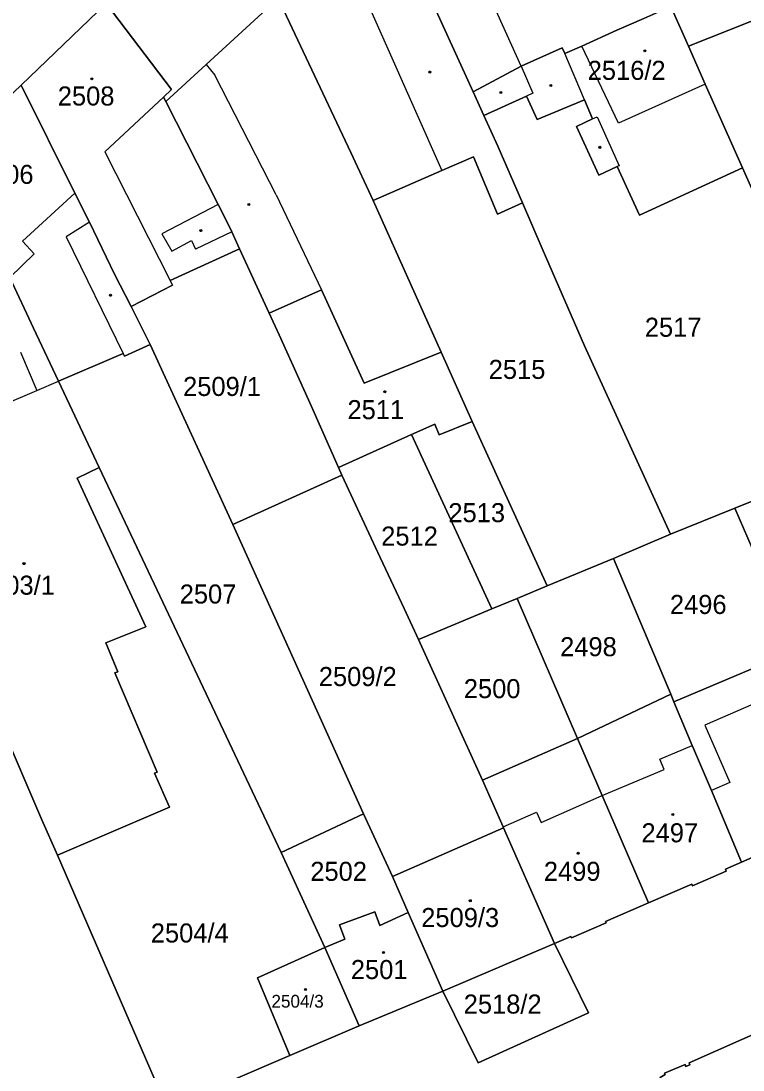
# Model space of a CAD drawing. Extents: x -596233 to -595156, y -1161235 to -1159375.
# Drawn here: x -595851.8 to -595787.4, y -1160565.6 to -1160472 of the extents above; entities that cross this region are included whole.
import ezdxf

# ---------------------------------------------------------------- set-up
doc = ezdxf.new("R2010")
doc.units = 0
for name, color, linetype in [('KN_CAR_KR', 7, 'Continuous'), ('KN_KULTURY', 7, 'Continuous'), ('KN_PARC_CIS_POZ', 7, 'Continuous'), ('KN_PARC_CIS_STAV', 7, 'Continuous'), ('KN_PARC_PLOCHA', 7, 'Continuous'), ('parcely_l', 7, 'Continuous')]:
    doc.layers.add(name, color=color, linetype=linetype)

msp = doc.modelspace()

# ---------------------------------------------------------------- linework, layer by layer
at = {"layer": 'KN_CAR_KR'}
for points in [[(-595807.17, -1160476.08), (-595811.77, -1160465.91)], [(-595821.89, -1160468.14), (-595814.26, -1160485.39)], [(-595835.28, -1160475.92), (-595828.87, -1160470.02)], [(-595798.5, -1160481.17), (-595801.78, -1160474.29)], [(-595801.53, -1160479.07), (-595803.29, -1160474.96)], [(-595835.28, -1160475.92), (-595838.89, -1160479.24)], [(-595835.28, -1160475.92), (-595834.5, -1160476.87)], [(-595807.17, -1160476.08), (-595806.13, -1160478.5)], [(-595829.04, -1160487.56), (-595834.5, -1160476.87)], [(-595790.76, -1160477.67), (-595798.5, -1160481.17)], [(-595844.34, -1160483.71), (-595839.1, -1160478.83)], [(-595806.13, -1160478.5), (-595806.71, -1160478.76)], [(-595800.81, -1160480.79), (-595800.41, -1160480.61)], [(-595800.41, -1160480.61), (-595798.44, -1160484.96)], [(-595844.34, -1160483.71), (-595838.5, -1160495.21)], [(-595798.44, -1160484.96), (-595798.62, -1160485.04)], [(-595846.99, -1160487.41), (-595851.67, -1160491.68)], [(-595829.04, -1160487.56), (-595825.01, -1160496.02)], [(-595834.22, -1160488.41), (-595839.23, -1160491.04)], [(-595845.71, -1160490), (-595847.78, -1160491.29)], [(-595847.78, -1160491.29), (-595842.7, -1160501.71)], [(-595839.23, -1160491.04), (-595838.35, -1160492.58)], [(-595833.01, -1160490.87), (-595836.23, -1160492.4)], [(-595851.67, -1160491.68), (-595850.64, -1160492.83)], [(-595838.35, -1160492.58), (-595836.6, -1160491.63)], [(-595836.6, -1160491.63), (-595836.23, -1160492.4)], [(-595850.64, -1160492.83), (-595852.79, -1160494.94)], [(-595851.84, -1160501.6), (-595850.41, -1160505)], [(-595850.41, -1160505), (-595848.47, -1160504.17)], [(-595863.86, -1160510.74), (-595850.41, -1160505)], [(-595781.48, -1160530.84), (-595790.78, -1160534.88)], [(-595790.78, -1160534.88), (-595788.56, -1160539.98)], [(-595794.81, -1160537.89), (-595791.91, -1160536.67)], [(-595794.42, -1160538.81), (-595794.81, -1160537.89)], [(-595799.95, -1160541.13), (-595794.42, -1160538.81)], [(-595788.56, -1160539.98), (-595790.21, -1160540.7)], [(-595805.4, -1160543.54), (-595799.95, -1160541.13)], [(-595808.78, -1160543.95), (-595805.8, -1160542.63)], [(-595805.8, -1160542.63), (-595805.4, -1160543.54)]]:
    msp.add_lwpolyline(points, dxfattribs=at)
at = {"layer": 'KN_KULTURY'}
for centre, radius in [((-595796.14, -1160474.72), 0.09), ((-595796.14, -1160474.72), 0.0398), ((-595845.49, -1160477.21), 0.09), ((-595845.49, -1160477.21), 0.0398), ((-595815.32, -1160476.6), 0.09), ((-595815.32, -1160476.6), 0.0398), ((-595804.54, -1160477.8), 0.09), ((-595804.54, -1160477.8), 0.0398), ((-595809, -1160478.43), 0.09), ((-595809, -1160478.43), 0.0398), ((-595800.16, -1160483.32), 0.09), ((-595800.16, -1160483.32), 0.0398), ((-595831.47, -1160488.42), 0.09), ((-595831.47, -1160488.42), 0.0398), ((-595835.77, -1160490.75), 0.09), ((-595835.77, -1160490.75), 0.0398), ((-595843.83, -1160496.52), 0.09), ((-595843.83, -1160496.52), 0.0398), ((-595819.34, -1160505.12), 0.09), ((-595819.34, -1160505.12), 0.0398), ((-595851.54, -1160520.46), 0.09), ((-595851.54, -1160520.46), 0.0398), ((-595793.65, -1160542.83), 0.09), ((-595793.65, -1160542.83), 0.0398), ((-595802.1, -1160546.3), 0.09), ((-595802.1, -1160546.3), 0.0398), ((-595811.72, -1160550.53), 0.09), ((-595811.72, -1160550.53), 0.0398), ((-595819.46, -1160555.16), 0.09), ((-595819.46, -1160555.16), 0.0398), ((-595826.42, -1160558.46), 0.09), ((-595826.42, -1160558.46), 0.0398)]:
    msp.add_circle(centre, radius, dxfattribs=at)
at = {"layer": 'KN_PARC_PLOCHA'}
for points in [[(-595793.83, -1160470.75), (-595796.23, -1160471.82), (-595798.63, -1160472.88), (-595801.78, -1160474.29), (-595803.29, -1160474.96), (-595803.52, -1160474.43), (-595807.17, -1160476.08), (-595811.47, -1160478.36), (-595817.12, -1160465.97), (-595819.11, -1160461.5), (-595821.3, -1160456.69), (-595819.9, -1160455.4), (-595823.66, -1160451.32), (-595811.43, -1160439.81), (-595803.85, -1160447.7), (-595803.68, -1160447.88), (-595802.69, -1160450.29), (-595799.86, -1160456.8), (-595798.35, -1160460.26), (-595796.73, -1160464.19), (-595795.91, -1160466.03), (-595794.67, -1160468.86)], [(-595811.47, -1160478.36), (-595810.52, -1160480.49), (-595809.25, -1160483.22), (-595807.06, -1160488.28), (-595809.28, -1160489.27), (-595811.43, -1160484.16), (-595814.26, -1160485.39), (-595820.38, -1160488.06), (-595822.38, -1160483.78), (-595828.87, -1160470.02), (-595829.23, -1160469.11), (-595833.07, -1160460.01), (-595823.66, -1160451.32), (-595819.9, -1160455.4), (-595821.3, -1160456.69), (-595819.11, -1160461.5), (-595817.12, -1160465.97)], [(-595743.13, -1160480.25), (-595756.61, -1160485.84), (-595759.39, -1160486.99), (-595782.38, -1160496.51), (-595787.42, -1160485.16), (-595790.76, -1160477.67), (-595792.24, -1160474.3), (-595752.23, -1160458.39)], [(-595833.07, -1160460.01), (-595829.23, -1160469.11), (-595828.87, -1160470.02), (-595822.38, -1160483.78), (-595820.38, -1160488.06), (-595814.31, -1160501.6), (-595821.2, -1160504.35), (-595825.01, -1160496.02), (-595829.67, -1160498.1), (-595832.32, -1160492.37), (-595833.01, -1160490.87), (-595833.46, -1160489.89), (-595834.22, -1160488.41), (-595838.89, -1160479.24), (-595839.1, -1160478.83), (-595838.38, -1160478.16), (-595844.21, -1160470.5), (-595836.82, -1160463.51), (-595836.93, -1160463.4), (-595833.22, -1160459.91)], [(-595832.32, -1160492.37), (-595838.5, -1160495.21), (-595838.3, -1160495.61), (-595841.97, -1160497.52), (-595843.46, -1160494.63), (-595845.71, -1160490), (-595846.99, -1160487.41), (-595851.78, -1160477.77), (-595844.21, -1160470.5), (-595838.38, -1160478.16), (-595839.1, -1160478.83), (-595838.89, -1160479.24), (-595834.22, -1160488.41), (-595833.46, -1160489.89), (-595833.01, -1160490.87)], [(-595792.24, -1160474.3), (-595790.76, -1160477.67), (-595787.42, -1160485.16), (-595796.63, -1160489.38), (-595798.62, -1160485.04), (-595800.26, -1160485.79), (-595802.25, -1160481.45), (-595800.81, -1160480.79), (-595801.53, -1160479.07), (-595805.76, -1160480.85), (-595806.71, -1160478.76), (-595810.52, -1160480.49), (-595811.47, -1160478.36), (-595807.17, -1160476.08), (-595803.52, -1160474.43), (-595803.29, -1160474.96), (-595801.78, -1160474.29), (-595798.63, -1160472.88), (-595796.23, -1160471.82), (-595793.83, -1160470.75)], [(-595841.97, -1160497.52), (-595840.29, -1160500.91), (-595842.58, -1160501.95), (-595842.7, -1160501.71), (-595848.47, -1160504.17), (-595850.7, -1160499.45), (-595852.79, -1160494.94), (-595853.04, -1160494.4), (-595858.23, -1160483.86), (-595851.78, -1160477.77), (-595846.99, -1160487.41), (-595845.71, -1160490), (-595843.46, -1160494.63)], [(-595787.42, -1160485.16), (-595782.38, -1160496.51), (-595778.76, -1160504.78), (-595776.18, -1160510.69), (-595788.11, -1160515.51), (-595793.87, -1160517.84), (-595801.52, -1160501.02), (-595805.31, -1160492.34), (-595807.06, -1160488.28), (-595809.25, -1160483.22), (-595810.52, -1160480.49), (-595806.71, -1160478.76), (-595805.76, -1160480.85), (-595801.53, -1160479.07), (-595800.81, -1160480.79), (-595802.25, -1160481.45), (-595800.26, -1160485.79), (-595798.62, -1160485.04), (-595796.63, -1160489.38)], [(-595807.06, -1160488.28), (-595805.31, -1160492.34), (-595801.52, -1160501.02), (-595793.87, -1160517.84), (-595798.95, -1160519.99), (-595804.86, -1160522.45), (-595811.55, -1160507.79), (-595814.31, -1160501.6), (-595820.38, -1160488.06), (-595814.26, -1160485.39), (-595811.43, -1160484.16), (-595809.28, -1160489.27)], [(-595829.67, -1160498.1), (-595828.78, -1160500.04), (-595825.89, -1160506.43), (-595823.49, -1160511.89), (-595823.17, -1160512.57), (-595832.9, -1160516.98), (-595840.29, -1160500.91), (-595841.97, -1160497.52), (-595838.3, -1160495.61), (-595838.5, -1160495.21), (-595832.32, -1160492.37)], [(-595814.31, -1160501.6), (-595811.55, -1160507.79), (-595814.5, -1160508.96), (-595814.88, -1160508.01), (-595816.96, -1160508.95), (-595823.49, -1160511.89), (-595825.89, -1160506.43), (-595828.78, -1160500.04), (-595829.67, -1160498.1), (-595825.01, -1160496.02), (-595821.2, -1160504.35)], [(-595832.9, -1160516.98), (-595821.25, -1160542.79), (-595828.6, -1160546.22), (-595844.83, -1160511.87), (-595848.47, -1160504.17), (-595842.7, -1160501.71), (-595842.58, -1160501.95), (-595840.29, -1160500.91)], [(-595804.86, -1160522.45), (-595807.53, -1160523.57), (-595809.79, -1160524.5), (-595816.96, -1160508.95), (-595814.88, -1160508.01), (-595814.5, -1160508.96), (-595811.55, -1160507.79)], [(-595809.79, -1160524.5), (-595816.34, -1160527.24), (-595817.62, -1160524.45), (-595819.75, -1160519.92), (-595823.17, -1160512.57), (-595823.49, -1160511.89), (-595816.96, -1160508.95)], [(-595775.15, -1160513.03), (-595770.97, -1160522.51), (-595770.87, -1160522.74), (-595783.09, -1160527.11), (-595788.11, -1160515.51), (-595776.18, -1160510.69)], [(-595828.6, -1160546.22), (-595824.7, -1160554.71), (-595830.71, -1160557.42), (-595827.81, -1160564.34), (-595838.78, -1160569.04), (-595848.56, -1160546.48), (-595844.18, -1160544.58), (-595838.57, -1160542.19), (-595839.89, -1160539.16), (-595839.66, -1160539.06), (-595843.45, -1160530.21), (-595843.18, -1160530.1), (-595844.25, -1160527.51), (-595840.67, -1160526.1), (-595846.8, -1160512.82), (-595844.83, -1160511.87)], [(-595816.34, -1160527.24), (-595810.62, -1160539.77), (-595808.78, -1160543.95), (-595808.75, -1160544.02), (-595818.67, -1160548.38), (-595821.25, -1160542.79), (-595832.9, -1160516.98), (-595823.17, -1160512.57), (-595819.75, -1160519.92), (-595817.62, -1160524.45)], [(-595783.09, -1160527.11), (-595782.63, -1160528.18), (-595793.55, -1160532.78), (-595793.83, -1160532.11), (-595798.95, -1160519.99), (-595793.87, -1160517.84), (-595788.11, -1160515.51)], [(-595793.83, -1160532.11), (-595802.14, -1160536.05), (-595807.53, -1160523.57), (-595804.86, -1160522.45), (-595798.95, -1160519.99)], [(-595802.14, -1160536.05), (-595810.62, -1160539.77), (-595816.34, -1160527.24), (-595809.79, -1160524.5), (-595807.53, -1160523.57)], [(-595776.53, -1160542.28), (-595787.51, -1160547.1), (-595790.21, -1160540.7), (-595791.79, -1160536.95), (-595791.91, -1160536.67), (-595793.55, -1160532.78), (-595782.63, -1160528.18), (-595781.69, -1160530.36), (-595781.48, -1160530.84)], [(-595793.55, -1160532.78), (-595791.91, -1160536.67), (-595791.79, -1160536.95), (-595790.21, -1160540.7), (-595787.51, -1160547.1), (-595788.95, -1160547.73), (-595788.88, -1160547.88), (-595791.89, -1160549.19), (-595791.95, -1160549.05), (-595795.81, -1160550.72), (-595799.95, -1160541.13), (-595802.14, -1160536.05), (-595793.83, -1160532.11)], [(-595795.81, -1160550.72), (-595799.66, -1160552.38), (-595799.61, -1160552.51), (-595802.7, -1160553.85), (-595802.76, -1160553.72), (-595804.22, -1160554.35), (-595808.75, -1160544.02), (-595808.78, -1160543.95), (-595810.62, -1160539.77), (-595802.14, -1160536.05), (-595799.95, -1160541.13)], [(-595818.67, -1160548.38), (-595817.26, -1160551.58), (-595819.78, -1160552.74), (-595820.24, -1160551.51), (-595823.38, -1160552.68), (-595822.91, -1160553.96), (-595824.7, -1160554.71), (-595828.6, -1160546.22), (-595821.25, -1160542.79)], [(-595804.22, -1160554.35), (-595814.18, -1160558.6), (-595817.26, -1160551.58), (-595818.67, -1160548.38), (-595808.75, -1160544.02)], [(-595817.26, -1160551.58), (-595814.18, -1160558.6), (-595821.62, -1160561.69), (-595824.7, -1160554.71), (-595822.91, -1160553.96), (-595823.38, -1160552.68), (-595820.24, -1160551.51), (-595819.78, -1160552.74)], [(-595821.62, -1160561.69), (-595827.81, -1160564.34), (-595830.71, -1160557.42), (-595824.7, -1160554.71)], [(-595814.18, -1160558.6), (-595804.22, -1160554.35), (-595801.18, -1160560.54), (-595811.03, -1160564.98)], [(-595773.74, -1160576.54), (-595773.38, -1160577.4), (-595787.35, -1160583.57), (-595788.27, -1160581.43), (-595790.22, -1160576.89), (-595790.31, -1160576.67), (-595791.74, -1160573.35), (-595794.77, -1160566.29), (-595794.33, -1160566.04), (-595794.38, -1160565.93), (-595792.56, -1160565.14), (-595792.49, -1160565.31), (-595792.13, -1160565.16), (-595792.2, -1160564.99), (-595785.13, -1160561.88), (-595785.06, -1160562.03), (-595780.8, -1160560.17), (-595775.75, -1160571.89)]]:
    msp.add_lwpolyline(points, close=True, dxfattribs=at)
for points in [[(-595752.23, -1160458.39), (-595792.24, -1160474.3), (-595793.83, -1160470.75)], [(-595844.21, -1160470.5), (-595851.78, -1160477.77), (-595858.23, -1160483.86)], [(-595852.79, -1160494.94), (-595850.7, -1160499.45), (-595848.47, -1160504.17), (-595844.83, -1160511.87), (-595846.8, -1160512.82), (-595840.67, -1160526.1), (-595844.25, -1160527.51), (-595843.18, -1160530.1), (-595843.45, -1160530.21), (-595839.66, -1160539.06), (-595839.89, -1160539.16), (-595838.57, -1160542.19), (-595844.18, -1160544.58), (-595848.56, -1160546.48), (-595849.94, -1160543.33), (-595853.68, -1160534.62)], [(-595853.68, -1160534.62), (-595849.94, -1160543.33), (-595848.56, -1160546.48), (-595838.78, -1160569.04), (-595832.2, -1160584.55), (-595829.16, -1160591.86), (-595825.62, -1160600.13), (-595822.95, -1160606.37), (-595820.24, -1160612.71), (-595817.52, -1160619.06), (-595812.49, -1160630.81)], [(-595838.78, -1160569.04), (-595827.81, -1160564.34), (-595821.62, -1160561.69), (-595814.18, -1160558.6), (-595811.03, -1160564.98), (-595801.18, -1160560.54), (-595804.22, -1160554.35), (-595802.76, -1160553.72), (-595802.7, -1160553.85), (-595799.61, -1160552.51), (-595799.66, -1160552.38), (-595795.81, -1160550.72), (-595791.95, -1160549.05), (-595791.89, -1160549.19), (-595788.88, -1160547.88), (-595788.95, -1160547.73), (-595787.51, -1160547.1), (-595776.53, -1160542.28)], [(-595785.13, -1160561.88), (-595792.2, -1160564.99), (-595792.13, -1160565.16), (-595792.49, -1160565.31), (-595792.56, -1160565.14), (-595794.38, -1160565.93)]]:
    msp.add_lwpolyline(points, dxfattribs=at)
at = {"layer": 'parcely_l'}
for points in [[(-595823.66, -1160451.32), (-595819.9, -1160455.4), (-595821.3, -1160456.69), (-595819.11, -1160461.5), (-595817.12, -1160465.97), (-595811.47, -1160478.36)], [(-595752.23, -1160458.39), (-595792.24, -1160474.3)], [(-595820.38, -1160488.06), (-595822.38, -1160483.78), (-595828.87, -1160470.02), (-595829.23, -1160469.11), (-595833.07, -1160460.01)], [(-595851.78, -1160477.77), (-595844.21, -1160470.5)], [(-595832.32, -1160492.37), (-595833.01, -1160490.87), (-595833.46, -1160489.89), (-595834.22, -1160488.41), (-595838.89, -1160479.24), (-595839.1, -1160478.83), (-595838.38, -1160478.16), (-595844.21, -1160470.5)], [(-595811.47, -1160478.36), (-595807.17, -1160476.08), (-595803.52, -1160474.43), (-595803.29, -1160474.96), (-595801.78, -1160474.29), (-595798.63, -1160472.88), (-595796.23, -1160471.82), (-595793.83, -1160470.75)], [(-595793.83, -1160470.75), (-595792.24, -1160474.3)], [(-595792.24, -1160474.3), (-595790.76, -1160477.67), (-595787.42, -1160485.16)], [(-595851.78, -1160477.77), (-595858.23, -1160483.86)], [(-595841.97, -1160497.52), (-595843.46, -1160494.63), (-595845.71, -1160490), (-595846.99, -1160487.41), (-595851.78, -1160477.77)], [(-595811.47, -1160478.36), (-595810.52, -1160480.49)], [(-595810.52, -1160480.49), (-595806.71, -1160478.76), (-595805.76, -1160480.85), (-595801.53, -1160479.07), (-595800.81, -1160480.79), (-595802.25, -1160481.45), (-595800.26, -1160485.79), (-595798.62, -1160485.04), (-595796.63, -1160489.38), (-595787.42, -1160485.16)], [(-595810.52, -1160480.49), (-595809.25, -1160483.22), (-595807.06, -1160488.28)], [(-595858.23, -1160483.86), (-595853.04, -1160494.4), (-595852.79, -1160494.94), (-595850.7, -1160499.45), (-595848.47, -1160504.17)], [(-595807.06, -1160488.28), (-595809.28, -1160489.27), (-595811.43, -1160484.16), (-595814.26, -1160485.39), (-595820.38, -1160488.06)], [(-595787.42, -1160485.16), (-595782.38, -1160496.51)], [(-595820.38, -1160488.06), (-595814.31, -1160501.6)], [(-595793.87, -1160517.84), (-595801.52, -1160501.02), (-595805.31, -1160492.34), (-595807.06, -1160488.28)], [(-595832.32, -1160492.37), (-595838.5, -1160495.21), (-595838.3, -1160495.61), (-595841.97, -1160497.52)], [(-595829.67, -1160498.1), (-595832.32, -1160492.37)], [(-595869.41, -1160494.3), (-595869.87, -1160496.82), (-595869.71, -1160496.86), (-595864.99, -1160508.05), (-595863.86, -1160510.74), (-595864.05, -1160510.83), (-595853.97, -1160534.74), (-595853.68, -1160534.62), (-595849.94, -1160543.33), (-595848.56, -1160546.48)], [(-595814.31, -1160501.6), (-595821.2, -1160504.35), (-595825.01, -1160496.02), (-595829.67, -1160498.1)], [(-595840.29, -1160500.91), (-595841.97, -1160497.52)], [(-595829.67, -1160498.1), (-595828.78, -1160500.04), (-595825.89, -1160506.43), (-595823.49, -1160511.89)], [(-595848.47, -1160504.17), (-595842.7, -1160501.71), (-595842.58, -1160501.95), (-595840.29, -1160500.91)], [(-595840.29, -1160500.91), (-595832.9, -1160516.98)], [(-595811.55, -1160507.79), (-595814.31, -1160501.6)], [(-595844.83, -1160511.87), (-595848.47, -1160504.17)], [(-595811.55, -1160507.79), (-595814.5, -1160508.96), (-595814.88, -1160508.01), (-595816.96, -1160508.95)], [(-595804.86, -1160522.45), (-595811.55, -1160507.79)], [(-595823.49, -1160511.89), (-595816.96, -1160508.95)], [(-595816.96, -1160508.95), (-595809.79, -1160524.5)], [(-595776.18, -1160510.69), (-595788.11, -1160515.51)], [(-595848.56, -1160546.48), (-595844.18, -1160544.58), (-595838.57, -1160542.19), (-595839.89, -1160539.16), (-595839.66, -1160539.06), (-595843.45, -1160530.21), (-595843.18, -1160530.1), (-595844.25, -1160527.51), (-595840.67, -1160526.1), (-595846.8, -1160512.82), (-595844.83, -1160511.87)], [(-595844.83, -1160511.87), (-595828.6, -1160546.22)], [(-595823.17, -1160512.57), (-595823.49, -1160511.89)], [(-595823.17, -1160512.57), (-595832.9, -1160516.98)], [(-595816.34, -1160527.24), (-595817.62, -1160524.45), (-595819.75, -1160519.92), (-595823.17, -1160512.57)], [(-595788.11, -1160515.51), (-595793.87, -1160517.84)], [(-595783.09, -1160527.11), (-595788.11, -1160515.51)], [(-595832.9, -1160516.98), (-595821.25, -1160542.79)], [(-595793.87, -1160517.84), (-595798.95, -1160519.99)], [(-595804.86, -1160522.45), (-595798.95, -1160519.99)], [(-595798.95, -1160519.99), (-595793.83, -1160532.11)], [(-595807.53, -1160523.57), (-595804.86, -1160522.45)], [(-595809.79, -1160524.5), (-595807.53, -1160523.57)], [(-595802.14, -1160536.05), (-595807.53, -1160523.57)], [(-595809.79, -1160524.5), (-595816.34, -1160527.24)], [(-595810.62, -1160539.77), (-595816.34, -1160527.24)], [(-595782.63, -1160528.18), (-595793.55, -1160532.78)], [(-595802.14, -1160536.05), (-595793.83, -1160532.11)], [(-595793.83, -1160532.11), (-595793.55, -1160532.78)], [(-595793.55, -1160532.78), (-595791.91, -1160536.67), (-595791.79, -1160536.95), (-595790.21, -1160540.7), (-595787.51, -1160547.1)], [(-595810.62, -1160539.77), (-595802.14, -1160536.05)], [(-595802.14, -1160536.05), (-595799.95, -1160541.13), (-595795.81, -1160550.72)], [(-595808.75, -1160544.02), (-595808.78, -1160543.95), (-595810.62, -1160539.77)], [(-595828.6, -1160546.22), (-595821.25, -1160542.79)], [(-595821.25, -1160542.79), (-595818.67, -1160548.38)], [(-595787.51, -1160547.1), (-595776.53, -1160542.28)], [(-595818.67, -1160548.38), (-595808.75, -1160544.02)], [(-595804.22, -1160554.35), (-595808.75, -1160544.02)], [(-595838.78, -1160569.04), (-595848.56, -1160546.48)], [(-595824.7, -1160554.71), (-595828.6, -1160546.22)], [(-595787.51, -1160547.1), (-595788.95, -1160547.73), (-595788.88, -1160547.88), (-595791.89, -1160549.19), (-595791.95, -1160549.05), (-595795.81, -1160550.72)], [(-595818.67, -1160548.38), (-595817.26, -1160551.58)], [(-595795.81, -1160550.72), (-595799.66, -1160552.38), (-595799.61, -1160552.51), (-595802.7, -1160553.85), (-595802.76, -1160553.72), (-595804.22, -1160554.35)], [(-595817.26, -1160551.58), (-595819.78, -1160552.74), (-595820.24, -1160551.51), (-595823.38, -1160552.68), (-595822.91, -1160553.96), (-595824.7, -1160554.71)], [(-595817.26, -1160551.58), (-595814.18, -1160558.6)], [(-595824.7, -1160554.71), (-595830.71, -1160557.42), (-595827.81, -1160564.34)], [(-595821.62, -1160561.69), (-595824.7, -1160554.71)], [(-595814.18, -1160558.6), (-595804.22, -1160554.35)], [(-595804.22, -1160554.35), (-595801.18, -1160560.54), (-595811.03, -1160564.98), (-595814.18, -1160558.6)], [(-595814.18, -1160558.6), (-595821.62, -1160561.69)], [(-595780.8, -1160560.17), (-595785.06, -1160562.03), (-595785.13, -1160561.88), (-595792.2, -1160564.99), (-595792.13, -1160565.16), (-595792.49, -1160565.31), (-595792.56, -1160565.14), (-595794.38, -1160565.93), (-595794.33, -1160566.04), (-595794.77, -1160566.29)], [(-595827.81, -1160564.34), (-595821.62, -1160561.69)], [(-595827.81, -1160564.34), (-595838.78, -1160569.04)]]:
    msp.add_lwpolyline(points, dxfattribs=at)

# ---------------------------------------------------------------- texts
at = {"layer": 'KN_PARC_CIS_POZ'}
for s, p in [('2517', (-595796.1466, -1160500.22)), ('2515', (-595810.0766, -1160503.98)), ('2509/1', (-595837.3466, -1160505.5)), ('2513', (-595813.6766, -1160516.76)), ('2512', (-595819.6666, -1160518.85)), ('2507', (-595837.6466, -1160524.02)), ('2496', (-595793.9066, -1160524.95)), ('2498', (-595803.7066, -1160528.72)), ('2509/2', (-595825.2366, -1160531.38)), ('2500', (-595812.2966, -1160532.46)), ('2502', (-595825.9966, -1160548.76)), ('2504/4', (-595840.2266, -1160554.26)), ('2518/2', (-595812.3066, -1160560.6))]:
    msp.add_text(s, height=1.7, dxfattribs=at).set_placement(p)
at = {"layer": 'KN_PARC_CIS_STAV'}
for s, height, p in [('2516/2', 1.7, (-595801.2466, -1160477.3)), ('2508', 1.7, (-595848.5266, -1160479.59)), ('2506', 1.7, (-595855.7466, -1160486.58)), ('2511', 1.7, (-595822.6766, -1160507.57)), ('2503/1', 1.7, (-595855.7366, -1160523.23)), ('2497', 1.7, (-595796.4466, -1160545.32)), ('2499', 1.7, (-595805.1566, -1160548.76)), ('2509/3', 1.7, (-595816.0966, -1160552.88)), ('2501', 1.7, (-595822.3766, -1160557.52)), ('2504/3', 1.14, (-595829.46, -1160560.07))]:
    msp.add_text(s, height=height, dxfattribs=at).set_placement(p)

doc.saveas('drawing.dxf')
